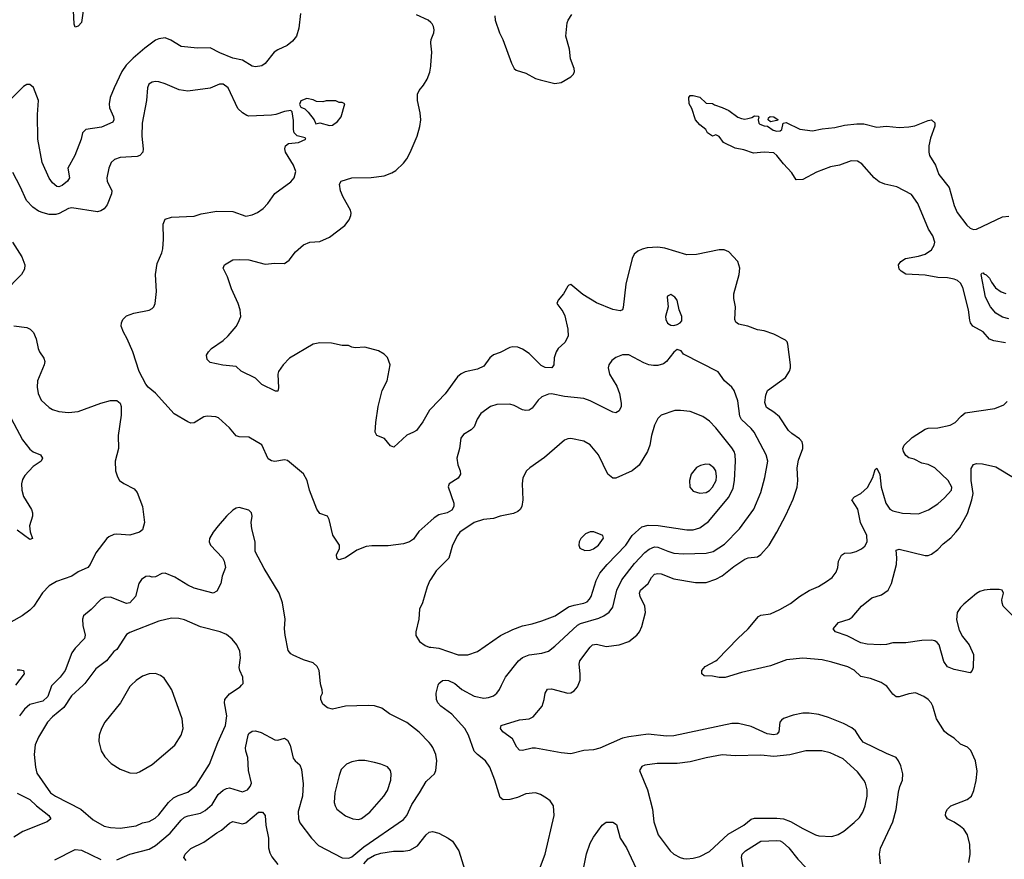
# Model space of a CAD drawing. Header units: inches. Extents: x 1682530 to 1839546, y 640742 to 791647.
# Tile 740 of 923: x 1827446 to 1833562, y 708918 to 714132. Entities that reach past the tile are written whole.
import ezdxf

# ---------------------------------------------------------------- set-up
doc = ezdxf.new("R2010")
doc.units = ezdxf.units.IN
doc.header["$MEASUREMENT"] = 0
for name, color, linetype in [('B8720', 7, 'Continuous'), ('B8721', 7, 'Continuous'), ('B8730', 7, 'Continuous'), ('B8731', 7, 'Continuous')]:
    doc.layers.add(name, color=color, linetype=linetype)

msp = doc.modelspace()

# ---------------------------------------------------------------- linework, layer by layer
at = {"layer": 'B8720', "color": 5}
for points, elevation in [([(1827648.5, 710000), (1827644.2, 709995.8), (1827620.9, 709930), (1827590, 709900.2), (1827510, 709880.3), (1827475, 709850), (1827445, 709810)], 660), ([(1827840.3, 710000), (1827767.2, 709932.8), (1827719.6, 709860.4), (1827650, 709803.2), (1827618, 709770), (1827562.9, 709677.1), (1827542.3, 709630), (1827536.9, 709570), (1827544.4, 709490), (1827553, 709453), (1827638, 709330), (1827668.9, 709310), (1827826, 709230), (1827902.5, 709162.5), (1827970, 709124.4), (1828010, 709115.8), (1828070, 709112.3), (1828170, 709126.4), (1828210, 709144.1), (1828250, 709153.8), (1828287.1, 709172.9), (1828310, 709193.4), (1828370.6, 709270), (1828400.5, 709299.5), (1828430, 709314.6), (1828490, 709334.2), (1828542.2, 709377.8), (1828625.4, 709510), (1828675.9, 709644.1), (1828725, 709750), (1828733.2, 709810), (1828717.4, 709890), (1828720.8, 709910), (1828750, 709946), (1828815.1, 709990), (1828824.4, 710000)], 680), ([(1828139.6, 710000), (1828130, 709991), (1828071.8, 709890), (1827974.6, 709770), (1827953.4, 709730), (1827940.5, 709690), (1827937.7, 709650), (1827951.8, 709591.8), (1827974.5, 709554.5), (1828013.9, 709513.9), (1828070, 709477.4), (1828130, 709455.3), (1828170, 709453.2), (1828190, 709461.5), (1828270, 709507.8), (1828410, 709627.7), (1828448.2, 709690), (1828460.7, 709730), (1828454.5, 709790), (1828391.4, 709971.4), (1828371.9, 710000)], 720), ([(1830000, 709630.7), (1829990, 709644.2), (1829927.8, 709707.8), (1829850, 709767.3), (1829742.6, 709822.6), (1829695.8, 709855.8), (1829651, 709871), (1829610, 709874.3), (1829470, 709868.2), (1829390, 709849.6), (1829358, 709858), (1829330, 709881.2), (1829316, 709910), (1829317.2, 709930), (1829326, 709950), (1829324.5, 709970), (1829316.3, 710000)], 660), ([(1828050, 708914.4), (1828130, 708949.2), (1828250, 708981.5), (1828290, 709003.2), (1828380.2, 709079.8), (1828450, 709161.3), (1828470, 709178.9), (1828492.2, 709187.8), (1828570, 709204.8), (1828599.1, 709220.9), (1828641.8, 709258.2), (1828679.6, 709320.4), (1828710, 709347.3), (1828730, 709358), (1828750, 709361.5), (1828830, 709337.6), (1828860.5, 709350), (1828878.7, 709370), (1828886.4, 709390), (1828867, 709470), (1828863.8, 709550), (1828849.8, 709590), (1828848.8, 709610), (1828864.7, 709690), (1828870, 709700.5), (1828890, 709714), (1828910, 709716.4), (1828945.1, 709705.1), (1829030, 709659.5), (1829050, 709657.6), (1829090, 709670.6), (1829110, 709658.8), (1829126.1, 709626.1), (1829145.3, 709545.3), (1829156.3, 709530), (1829185.5, 709505.5), (1829196.1, 709476.1), (1829206.1, 709386.1), (1829202.3, 709310), (1829175.6, 709215.6), (1829178, 709170), (1829185.5, 709145.5), (1829258.3, 709050), (1829303.2, 709003.2), (1829450, 708926.5), (1829490, 708925), (1829510, 708934), (1829583.8, 708996.2), (1829830, 709165.3), (1829850.5, 709189.5), (1829881.6, 709258.4), (1829929.9, 709330.1), (1829970, 709401.1), (1830000, 709429.1)], 660), ([(1827430, 709327.9), (1827510, 709290.2), (1827550, 709249.5), (1827627.6, 709190), (1827639.5, 709170), (1827616.4, 709150), (1827466.4, 709090), (1827410, 709055.3)], 660), ([(1828480.9, 708910), (1828466.3, 708930), (1828473, 708950), (1828510, 708984.6), (1828590, 709023.6), (1828670, 709082.8), (1828700.6, 709099.4), (1828750, 709142.8), (1828770, 709153.6), (1828830, 709139.1), (1828850, 709144.7), (1828930, 709210.3), (1828954, 709210), (1828970.2, 709190.2), (1828975, 709130), (1828991, 709050), (1828991.3, 708990), (1828999.2, 708959.2), (1829013.1, 708933.1), (1829050, 708886.4)], 640), ([(1829584.7, 708890), (1829610, 708920.3), (1829650, 708944.1), (1829690, 708957), (1829768.9, 708968.9), (1829830.6, 708969.4), (1829870, 708975.4), (1829917.3, 709002.7), (1829970, 709070.3), (1829990, 709086), (1830000, 709088.2)], 640), ([(1827664.9, 708915.1), (1827790, 708978.2), (1827830, 708974.4), (1827950, 708916.9)], 660)]:
    msp.add_lwpolyline(points, dxfattribs=dict(at, elevation=elevation))
at = {"layer": 'B8720', "color": 5, "elevation": 680}
msp.add_lwpolyline([(1829550, 709532.7), (1829510, 709523.9), (1829475.5, 709510), (1829443.6, 709476.4), (1829430, 709439), (1829404.4, 709330), (1829399.5, 709270), (1829404.9, 709250), (1829415.5, 709230), (1829470, 709188.7), (1829516, 709170), (1829550, 709166.3), (1829570, 709171.8), (1829621.3, 709210), (1829707.8, 709310), (1829730, 709344.9), (1829751.2, 709410), (1829753.6, 709450), (1829749.4, 709470), (1829730, 709491.8), (1829689.7, 709509.7), (1829650, 709519.1), (1829590.8, 709530.8)], close=True, dxfattribs=at)
at = {"layer": 'B8721', "color": 5}
for points, elevation in [([(1827855.1, 714290), (1827830, 714114), (1827810, 714092), (1827790, 714087), (1827783.7, 714103.7), (1827779.9, 714190)], 580), ([(1829189.4, 714170), (1829179.5, 714080.5), (1829164.7, 714030), (1829140, 714000), (1829107.6, 713972.4), (1829050, 713945.8), (1829026.2, 713930), (1828970, 713859.7), (1828950, 713846.6), (1828910, 713839.3), (1828890, 713843.5), (1828830, 713882), (1828770, 713893.5), (1828690, 713926), (1828630, 713956.9), (1828550, 713955.1), (1828450, 713965.4), (1828386, 714006), (1828350, 714020.5), (1828310, 714014), (1828290, 714005.4), (1828223.6, 713956.4), (1828150, 713892.9), (1828108.2, 713850), (1828079.7, 713810), (1828032.3, 713710), (1828009.1, 713650), (1828001.2, 713610), (1828004.9, 713584.9), (1828028.9, 713530), (1828031.5, 713510), (1828024.6, 713495.4), (1827954.1, 713465.9), (1827857.3, 713450), (1827835.8, 713430), (1827827, 713390), (1827788, 713290), (1827744.7, 713210), (1827754.9, 713150), (1827742.6, 713130), (1827710, 713102.3), (1827690, 713093.7), (1827676.8, 713096.8), (1827650, 713118.3), (1827628.7, 713148.7), (1827586.1, 713246.1), (1827558.7, 713390), (1827556.6, 713543.4), (1827563.5, 713630), (1827531.2, 713711.2), (1827510, 713729.3), (1827490, 713729.3), (1827470, 713718), (1827318, 713570)], 620), ([(1830000, 714114.5), (1829984, 714130), (1829910, 714161.6)], 620), ([(1830000, 713987), (1829999.7, 713990), (1830000, 713991.7)], 620), ([(1830000, 711716.4), (1829991.9, 711708.1), (1829950, 711634), (1829910, 711582), (1829892, 711570), (1829850, 711553.2), (1829770, 711477.2), (1829750, 711486), (1829711.6, 711531.6), (1829664, 711550), (1829655.1, 711570), (1829658, 711630), (1829673.3, 711730), (1829698, 711830), (1829728.9, 711890), (1829748.3, 711988.3), (1829730, 712034), (1829710, 712055.6), (1829674.9, 712074.9), (1829590, 712098), (1829530, 712094), (1829510, 712098), (1829489.5, 712109.5), (1829450, 712108.2), (1829383.1, 712123.1), (1829310, 712125.8), (1829270, 712117.7), (1829122.6, 712030), (1829082.4, 711990), (1829052.8, 711947.3), (1829049, 711930), (1829053.1, 711846.9), (1829050, 711826), (1829035.3, 711824.7), (1828950, 711867.6), (1828910, 711905.6), (1828822.7, 711950), (1828790, 711978), (1828707.5, 711987.5), (1828630, 712003.7), (1828610, 712022), (1828606.6, 712050), (1828618, 712070), (1828638, 712090), (1828710, 712139.5), (1828741.6, 712170), (1828790, 712227.7), (1828804.2, 712250), (1828819.6, 712290), (1828815.1, 712330), (1828803, 712370), (1828761.6, 712461.6), (1828736.4, 712536.4), (1828709.2, 712590), (1828719, 712610), (1828770, 712641), (1828810, 712644), (1828870, 712640.5), (1828970, 712613.4), (1829030, 712620.7), (1829090, 712618.8), (1829120.1, 712639.9), (1829158.4, 712690), (1829210, 712733.7), (1829248.7, 712750), (1829310, 712755.8), (1829370, 712782.4), (1829465.1, 712854.9), (1829491.8, 712890), (1829503.3, 712916.7), (1829506, 712930), (1829501.3, 712950), (1829455.8, 713030), (1829439.7, 713070), (1829431.6, 713110), (1829442.7, 713130), (1829510, 713151.3), (1829630, 713153.1), (1829710, 713162.6), (1829758.7, 713181.3), (1829783.3, 713196.7), (1829830, 713240.5), (1829850, 713267.7), (1829872.3, 713307.7), (1829915.3, 713410), (1829932.2, 713470), (1829937.7, 713510), (1829934.3, 713554.3), (1829916.4, 713630), (1829916.9, 713670), (1829926.7, 713693.3), (1829954.1, 713725.9), (1829977.1, 713762.9), (1829993.6, 713806.4), (1830000, 713844.7)], 620), ([(1830000, 711019.4), (1829926.4, 710953.6), (1829892.8, 710907.2), (1829867.7, 710890), (1829830, 710878), (1829735.7, 710864.3), (1829634.1, 710865.9), (1829598.8, 710861.2), (1829541.1, 710838.9), (1829470, 710789.6), (1829430, 710779), (1829422, 710782), (1829415.3, 710790), (1829414, 710810), (1829432.5, 710847.5), (1829433.2, 710870), (1829391.9, 710931.9), (1829369.4, 711029.4), (1829359, 711050), (1829310, 711066), (1829292.4, 711092.4), (1829245.6, 711210), (1829231.8, 711270), (1829210, 711312.7), (1829110, 711394.5), (1829090, 711399.5), (1829030, 711389.6), (1829010, 711392), (1828990, 711404.5), (1828950, 711491.5), (1828870, 711538.8), (1828810, 711541.1), (1828790, 711547.3), (1828750, 711598.4), (1828680.1, 711660.1), (1828665.4, 711665.4), (1828610, 711669.6), (1828590, 711665.1), (1828530, 711629.6), (1828510, 711627), (1828490, 711634.5), (1828404.7, 711684.7), (1828290, 711812), (1828244, 711850), (1828229.5, 711869.5), (1828188.1, 711948.1), (1828149.3, 712070.7), (1828114.7, 712150), (1828091, 712191), (1828076.9, 712230), (1828077.6, 712250), (1828087, 712270), (1828110, 712292.4), (1828155.3, 712310), (1828250, 712328.5), (1828270, 712339.1), (1828279.5, 712350), (1828287, 712370), (1828295.6, 712444.4), (1828289.7, 712550), (1828301, 712619), (1828330, 712684.9), (1828335.8, 712710), (1828339.8, 712770), (1828338, 712862), (1828350, 712892.7), (1828390, 712906.4), (1828530, 712912.4), (1828573, 712927), (1828670, 712942.4), (1828770, 712941.1), (1828850, 712912.7), (1828890, 712919.6), (1828924.2, 712935.8), (1828959.3, 712960.7), (1828988, 712990), (1829030, 713053.4), (1829130, 713125.5), (1829151.8, 713150), (1829161.6, 713190), (1829146, 713230), (1829097, 713310), (1829092.3, 713330), (1829098, 713350), (1829115.6, 713364.4), (1829178, 713370), (1829224, 713390), (1829218.6, 713398.6), (1829170, 713412), (1829152, 713430), (1829146, 713450), (1829146.8, 713506.8), (1829139.3, 713559.3), (1829130, 713568.7), (1829090, 713562.7), (1829036.7, 713543.3), (1829010, 713538.7), (1828870, 713533), (1828857.5, 713537.5), (1828830, 713554.7), (1828801.7, 713581.7), (1828741.1, 713710), (1828710, 713732.5), (1828687.7, 713732.3), (1828630, 713706.4), (1828490, 713688.8), (1828437.4, 713697.4), (1828350, 713735.1), (1828310, 713746.2), (1828290, 713748.5), (1828270, 713744.8), (1828247.9, 713732.1), (1828239, 713710), (1828234.4, 713630), (1828206.7, 713490), (1828204.3, 713410), (1828212.1, 713330), (1828210.2, 713310), (1828192.2, 713290), (1828176.3, 713283.7), (1828070, 713276.4), (1828035.9, 713264.1), (1828014.3, 713245.7), (1827998.9, 713210), (1827987.4, 713150), (1827990.3, 713130), (1828018.7, 713070), (1828016.5, 713050), (1827990, 712982.9), (1827970, 712958), (1827950, 712944.4), (1827930, 712939.8), (1827770, 712964.1), (1827750, 712959.8), (1827692.1, 712927.9), (1827670, 712922), (1827630, 712921.6), (1827592, 712932), (1827563.8, 712943.8), (1827527.2, 712967.2), (1827488.7, 713008.7), (1827450, 713096), (1827402.8, 713182.8)], 640), ([(1827400.8, 712750), (1827460.1, 712660.1), (1827478.8, 712610), (1827476, 712584), (1827457.3, 712550), (1827350, 712439.7)], 640), ([(1827410, 712231.4), (1827490, 712220.7), (1827512, 712210), (1827532.4, 712190), (1827549.2, 712150), (1827560.7, 712090), (1827569.1, 712070), (1827596.5, 712030), (1827601.3, 712010), (1827597.3, 711990), (1827556.5, 711890), (1827554, 711850), (1827560.9, 711810), (1827579.5, 711770), (1827630, 711724.4), (1827650, 711712.4), (1827690, 711698.4), (1827750, 711692), (1827810, 711699.5), (1827950, 711750.5), (1828010, 711767.3), (1828050, 711766.8), (1828070, 711751), (1828077.1, 711730), (1828076.2, 711676.2), (1828058.3, 711550), (1828060.3, 711470), (1828039.1, 711390), (1828042, 711330), (1828052.7, 711292.7), (1828066.8, 711270), (1828092.1, 711252.1), (1828158, 711218), (1828176.5, 711196.5), (1828209, 711110), (1828221.2, 711010), (1828210, 710965.2), (1828190, 710949.4), (1828130, 710932), (1828050, 710938), (1828030, 710935.1), (1827999.9, 710920.1), (1827987.7, 710910), (1827919.1, 710820.9), (1827884.9, 710750), (1827870, 710729.7), (1827810, 710702.6), (1827770, 710677.2), (1827675.6, 710644.4), (1827630, 710616.4), (1827587.1, 710572.9), (1827534.4, 710490), (1827510, 710464.5), (1827460.7, 710430), (1827390.5, 710390)], 640), ([(1827373.8, 711690), (1827464.1, 711524.1), (1827510, 711465.7), (1827530, 711448.9), (1827576.3, 711430), (1827588.4, 711410), (1827579.5, 711390), (1827530, 711356.9), (1827478.4, 711301.6), (1827462.9, 711277.1), (1827456.6, 711250), (1827460.1, 711210), (1827470.8, 711170.8), (1827519.1, 711090), (1827525.3, 711070), (1827525.3, 711050), (1827507.1, 710990), (1827511.7, 710951.7), (1827526, 710910), (1827510, 710904.7), (1827430, 710962.7)], 620), ([(1829316.3, 710000), (1829313.6, 710010), (1829306.6, 710090), (1829294.9, 710114.9), (1829270, 710138.4), (1829210, 710157.6), (1829145.3, 710185.3), (1829130, 710194.5), (1829113.9, 710213.9), (1829094.7, 710310), (1829091.5, 710350), (1829095.1, 710410), (1829077.6, 710510), (1829056.9, 710570), (1828964.6, 710724.6), (1828909.7, 710830), (1828907.8, 710890), (1828887.3, 710970), (1828883.7, 711010), (1828889.3, 711050), (1828886, 711070), (1828870, 711086), (1828810, 711102), (1828790, 711098), (1828770, 711086), (1828730, 711049.4), (1828679.1, 710990), (1828647.3, 710950), (1828626, 710910), (1828622.8, 710890), (1828630.7, 710870), (1828704.9, 710790), (1828715.5, 710770), (1828724.9, 710730), (1828703.6, 710676.4), (1828696.5, 710630), (1828670, 710582.7), (1828648.1, 710571.9), (1828530, 710602.7), (1828490, 710621), (1828410, 710670.9), (1828350, 710694.2), (1828330, 710694), (1828290, 710672.3), (1828270, 710671), (1828250, 710676.9), (1828230, 710674.3), (1828203.2, 710656.8), (1828186.4, 710630), (1828164.9, 710550), (1828130, 710511.5), (1828110, 710507.4), (1828010, 710546.4), (1827975.8, 710544.2), (1827950, 710531.3), (1827890.4, 710470), (1827843, 710430), (1827835.5, 710410), (1827839.3, 710370), (1827853.7, 710310), (1827848.7, 710290), (1827791.6, 710230), (1827770, 710200.5), (1827729.3, 710090), (1827698.4, 710050), (1827648.5, 710000)], 660), ([(1830000, 710658.7), (1829994.6, 710650), (1829976.5, 710610), (1829947.4, 710510), (1829929.3, 710470.7), (1829926.3, 710410), (1829906.3, 710330), (1829907.3, 710307.3), (1829930, 710270.5), (1829965.7, 710245.7), (1829990, 710236.4), (1830000, 710235.4)], 660), ([(1828824.4, 710000), (1828833.6, 710010), (1828831.2, 710050), (1828812.8, 710090), (1828808.5, 710110), (1828816.9, 710170), (1828813, 710210), (1828794.7, 710250), (1828765.4, 710285.4), (1828730, 710313.3), (1828690.8, 710330.8), (1828570, 710361.1), (1828470, 710404.5), (1828434, 710414), (1828390, 710415.3), (1828310, 710397.8), (1828130, 710327.2), (1828110, 710314.2), (1828050, 710220.7), (1828031.5, 710208.5), (1827984.9, 710150), (1827919.2, 710100.8), (1827850, 710009), (1827840.3, 710000)], 680), ([(1827430, 710094.9), (1827450, 710094.6), (1827470.7, 710090), (1827474, 710070), (1827420.1, 710000)], 640), ([(1828371.9, 710000), (1828342.7, 710042.7), (1828320.3, 710060.3), (1828290, 710071.2), (1828250, 710069.8), (1828210, 710056), (1828170, 710028.5), (1828139.6, 710000)], 720)]:
    msp.add_lwpolyline(points, dxfattribs=dict(at, elevation=elevation))
at = {"layer": 'B8721', "color": 5, "elevation": 640}
msp.add_lwpolyline([(1829230, 713642), (1829191.6, 713628.4), (1829184.7, 713604.7), (1829192, 713590), (1829218, 713578), (1829238.8, 713558.8), (1829276, 713510), (1829286.4, 713486.4), (1829310, 713491), (1829370, 713476), (1829390, 713478), (1829420.2, 713499.8), (1829442, 713530), (1829466, 713610), (1829450, 713618), (1829430, 713618), (1829410, 713628), (1829350, 713628.7), (1829330, 713622), (1829290, 713624), (1829270, 713634)], close=True, dxfattribs=at)
at = {"layer": 'B8730', "color": 5}
for points, elevation in [([(1830649.7, 708790), (1830709.7, 708950), (1830765.6, 709190), (1830762, 709250), (1830740.5, 709280.5), (1830718.3, 709298.3), (1830680.8, 709320.8), (1830650, 709331.8), (1830590, 709324.7), (1830537.4, 709302.6), (1830489.7, 709289.7), (1830450, 709288.4), (1830430, 709302.9), (1830396.8, 709410), (1830365.4, 709490), (1830339.7, 709530), (1830289.3, 709569.3), (1830269.8, 709590), (1830233.4, 709690), (1830211, 709730), (1830130, 709819.6), (1830062, 709870), (1830043.1, 709890), (1830035, 709910), (1830033.2, 709950), (1830046.3, 710000)], 640), ([(1830160.7, 710000), (1830192.4, 709972.4), (1830270, 709931.1), (1830330, 709919.7), (1830357.8, 709922.2), (1830390, 709932.8), (1830410.5, 709949.5), (1830426.7, 709973.3), (1830439.6, 710000)], 640), ([(1832792, 708890), (1832786.6, 708950), (1832792.4, 708987.6), (1832870.6, 709150), (1832890, 709226.8), (1832904.8, 709335.2), (1832912.8, 709370), (1832928.8, 709410), (1832931.8, 709450), (1832919.3, 709499.3), (1832905.7, 709530), (1832889.6, 709550), (1832830, 709574.4), (1832686.3, 709646.3), (1832665.8, 709670), (1832637, 709717), (1832615, 709735), (1832562.4, 709762.4), (1832470, 709799.8), (1832410, 709817.1), (1832350, 709826.3), (1832310, 709824.8), (1832250, 709812.3), (1832190, 709791.6), (1832178.1, 709781.9), (1832168.6, 709770), (1832160.7, 709710), (1832150, 709696), (1832130, 709690.7), (1832090, 709697.8), (1831990, 709743.2), (1831910, 709761.8), (1831870, 709761.6), (1831510, 709684.6), (1831463.6, 709683.6), (1831350, 709695), (1831230, 709679.1), (1831190, 709669.7), (1831050, 709607.4), (1831010, 709598), (1830950, 709592.9), (1830870, 709574.2), (1830810, 709580.4), (1830650, 709608), (1830630, 709608), (1830570, 709593.7), (1830550, 709596.9), (1830534.2, 709614.2), (1830506.6, 709666.6), (1830447.8, 709710), (1830431.8, 709730), (1830437.2, 709750), (1830550, 709784.7), (1830610, 709791.5), (1830636.2, 709803.8), (1830691.8, 709868.2), (1830704.6, 709910), (1830710, 709950.8), (1830725, 709975), (1830750, 709977.3), (1830850, 709949.1), (1830870, 709951.7), (1830890, 709964.6), (1830910.9, 709990), (1830914.9, 710000)], 620), ([(1833341, 708899), (1833349.8, 708950), (1833348.9, 709010), (1833334.4, 709070), (1833310, 709105.1), (1833290, 709122.9), (1833250, 709149.8), (1833209.6, 709170), (1833196, 709190), (1833198.7, 709210), (1833209.9, 709230.1), (1833230, 709250.2), (1833331.2, 709288.8), (1833358.3, 709310), (1833373.5, 709346.5), (1833388.1, 709408.1), (1833393.6, 709466.4), (1833384, 709530), (1833353.8, 709593.8), (1833334, 709614), (1833290, 709633.6), (1833251.5, 709670), (1833212.7, 709692.7), (1833191.1, 709711.1), (1833141.6, 709790), (1833117.6, 709870), (1833107.1, 709890), (1833089.7, 709910), (1833062.4, 709930), (1833010, 709951.7), (1832970, 709946.8), (1832910, 709926.2), (1832890, 709927.7), (1832870, 709944.7), (1832832.5, 709992.5), (1832821, 710000)], 580), ([(1830000, 709429.1), (1830022.4, 709450), (1830031.3, 709470), (1830036.4, 709530), (1830031.1, 709570), (1830013.1, 709613.1), (1830000, 709630.7)], 660), ([(1830950.8, 708870), (1830967.7, 708952.3), (1830990, 709019.1), (1831010, 709054.9), (1831064, 709130), (1831090, 709147.9), (1831130, 709147.8), (1831153.5, 709133.5), (1831176.9, 709050), (1831214.4, 708990), (1831289.5, 708829.5)], 620), ([(1830000, 709088.2), (1830010, 709090.3), (1830050, 709081.1), (1830107.7, 709050), (1830134.4, 709030), (1830174, 708970), (1830211.8, 708850)], 640), ([(1831940.3, 708870), (1831929.9, 708930), (1831933.8, 708950), (1831955.1, 708970), (1832050, 709030.1), (1832150, 709035), (1832170, 709033.3), (1832185.3, 709025.3), (1832223.8, 708990), (1832279.8, 708919.8), (1832330, 708868.3)], 620)]:
    msp.add_lwpolyline(points, dxfattribs=dict(at, elevation=elevation))
at = {"layer": 'B8730', "color": 5, "elevation": 640}
msp.add_lwpolyline([(1832330, 709592.6), (1832230, 709566.6), (1832130, 709557.6), (1832050, 709565.8), (1831890, 709560.4), (1831810, 709566.9), (1831710, 709548.3), (1831610, 709523.1), (1831530, 709512.2), (1831405.9, 709514.1), (1831330, 709502), (1831310, 709494), (1831296.3, 709470), (1831346.7, 709350), (1831376, 709230), (1831385.7, 709150), (1831412.2, 709070), (1831486.4, 708970), (1831510, 708950.4), (1831548.9, 708928.9), (1831570, 708923.1), (1831590, 708920.4), (1831630, 708924.9), (1831670, 708935.8), (1831730, 708966.7), (1831846.1, 709073.9), (1831944.2, 709130), (1831990, 709167.2), (1832010, 709173.8), (1832150, 709174.4), (1832190, 709169.3), (1832233.8, 709153.8), (1832310, 709110.2), (1832390, 709070.3), (1832410, 709064.6), (1832490, 709060.3), (1832530, 709072.2), (1832566.3, 709093.7), (1832630, 709147), (1832661.8, 709178.2), (1832683.5, 709210), (1832698.5, 709250), (1832709.7, 709310), (1832709.7, 709350), (1832699.7, 709390), (1832689.6, 709410), (1832650, 709460.5), (1832561.3, 709541.3), (1832480, 709580), (1832429, 709591)], close=True, dxfattribs=at)
at = {"layer": 'B8731', "color": 5}
for points, elevation in [([(1830396.5, 714156.5), (1830400.3, 714130), (1830426.7, 714050), (1830447.7, 714010), (1830501.6, 713861.6), (1830518, 713830), (1830530, 713818), (1830590, 713801), (1830650, 713767.7), (1830678.8, 713758.8), (1830770, 713736.3), (1830810, 713742), (1830870, 713777.3), (1830885.6, 713794.4), (1830891.3, 713810), (1830891, 713830), (1830867.1, 713890), (1830860.4, 713950), (1830839.4, 714030), (1830846.8, 714113.2), (1830852.1, 714130), (1830875.2, 714164.8)], 620), ([(1830000, 713991.7), (1830003, 714010), (1830019.5, 714050), (1830020.9, 714070), (1830016, 714090), (1830007.3, 714107.3), (1830000, 714114.5)], 620), ([(1830000, 713844.7), (1830000.9, 713850), (1830005.3, 713930), (1830000, 713987)], 620), ([(1833570, 712126), (1833497.8, 712137.8), (1833470, 712147.6), (1833430, 712193.5), (1833367.1, 712230), (1833351.9, 712250), (1833347.1, 712267.1), (1833340.6, 712330), (1833303.4, 712470), (1833290, 712496.8), (1833272.1, 712512.1), (1833250, 712521.1), (1833209.1, 712529.1), (1833150, 712532.3), (1833070, 712545.9), (1832951.3, 712551.3), (1832921.2, 712570), (1832910, 712584), (1832905.1, 712610), (1832919.5, 712630), (1832947.3, 712650), (1833030, 712664.4), (1833070, 712676), (1833110, 712703.1), (1833127.4, 712732.6), (1833129.7, 712750.3), (1833118.7, 712790), (1833090.7, 712830.7), (1833024.8, 712990), (1832986.1, 713046.1), (1832895.1, 713095.1), (1832819.3, 713110), (1832784.7, 713124.7), (1832752.8, 713150), (1832677.9, 713237.9), (1832650, 713254.8), (1832610, 713255.3), (1832538, 713230), (1832481.7, 713218.3), (1832394.6, 713185.4), (1832310, 713139.8), (1832270, 713138), (1832242, 713182), (1832190, 713236.9), (1832149.8, 713289.8), (1832130, 713305.6), (1832070, 713309.8), (1832004.4, 713304.4), (1831944.7, 713324.7), (1831890, 713335.1), (1831817.2, 713370), (1831790, 713408), (1831770, 713418), (1831750, 713409), (1831718, 713430), (1831708.7, 713450), (1831670, 713479), (1831644, 713510), (1831620.2, 713580.2), (1831604, 713610), (1831602, 713650), (1831610, 713662), (1831630, 713662), (1831671.6, 713651.6), (1831710, 713614), (1831750, 713612), (1831762.8, 713602.8), (1831810, 713586.8), (1831850, 713567.7), (1831907.1, 713527.1), (1831930, 713518.4), (1831950, 713514.9), (1831970, 713518), (1831994.5, 713525.5), (1832010, 713536.3), (1832033, 713533), (1832038, 713530), (1832034, 713510), (1832037.3, 713490), (1832044.2, 713484.2), (1832070, 713472.7), (1832090.7, 713470.7), (1832125.8, 713445.8), (1832150, 713439.6), (1832170, 713442.6), (1832180.7, 713450), (1832189.2, 713490.8), (1832206.3, 713493.7), (1832292.3, 713452.3), (1832370, 713443.1), (1832430, 713455.6), (1832510, 713462.3), (1832570, 713476.9), (1832645.8, 713485.9), (1832690, 713486.4), (1832770, 713464.2), (1832830, 713470.4), (1832910, 713463.1), (1832970, 713466), (1833007.2, 713472.8), (1833090, 713506.8), (1833110.6, 713510.6), (1833130, 713492), (1833130.7, 713470.7), (1833104, 713396), (1833094, 713350), (1833093.6, 713310), (1833098, 713290), (1833135.4, 713230), (1833156.1, 713170), (1833219.3, 713090), (1833250, 712978), (1833270, 712934), (1833330, 712856.4), (1833350, 712838.4), (1833370, 712830.4), (1833390, 712832.2), (1833550, 712908.2), (1833590, 712912.7)], 580), ([(1830914.9, 710000), (1830926.8, 710030), (1830927.2, 710070), (1830920.3, 710130), (1830926.2, 710150), (1830990, 710236.5), (1831004.7, 710250), (1831030, 710253.5), (1831090, 710239.7), (1831170, 710249.2), (1831230, 710271.4), (1831279.7, 710310), (1831295.3, 710330), (1831310, 710363), (1831333.6, 710450), (1831328.4, 710490), (1831300.2, 710550), (1831295.4, 710570), (1831301.5, 710590), (1831349.4, 710630.6), (1831371, 710669), (1831390, 710688.3), (1831410, 710692.7), (1831430, 710690.9), (1831510, 710660.5), (1831643.6, 710636.4), (1831710, 710637.2), (1831770, 710657.8), (1831810, 710677.8), (1831882.6, 710737.4), (1831950, 710781.4), (1831971.2, 710791.2), (1832030, 710796.5), (1832050, 710810.4), (1832100.5, 710870), (1832149.8, 710950), (1832204.7, 711055.3), (1832250, 711154.9), (1832276.2, 711230), (1832278.9, 711270), (1832275.2, 711350), (1832283.9, 711396.1), (1832309.6, 711469.6), (1832311.6, 711490), (1832306, 711510), (1832289.6, 711530), (1832241.6, 711561.6), (1832220.9, 711580.9), (1832165.3, 711665.3), (1832130, 711694.8), (1832084.3, 711724.3), (1832074.6, 711754.6), (1832080.2, 711799.8), (1832090.6, 711829.4), (1832202, 711910), (1832227, 711950), (1832234.5, 711970), (1832234, 711990), (1832217, 712117), (1832212.5, 712132.5), (1832203.2, 712143.2), (1832130, 712179.6), (1832070, 712199.6), (1832030, 712206.3), (1831970, 712229.7), (1831910, 712242), (1831894, 712254), (1831887.6, 712270), (1831893, 712350), (1831881.7, 712401.7), (1831881.3, 712430), (1831914.7, 712550), (1831919.7, 712590), (1831907.6, 712630), (1831851.2, 712691.2), (1831822.4, 712702.4), (1831790, 712703), (1831650, 712674.7), (1831590, 712671.2), (1831453.2, 712713.2), (1831410, 712720.4), (1831344.2, 712715.8), (1831312.6, 712707.4), (1831285.9, 712694.1), (1831263.2, 712676.8), (1831250.2, 712649.8), (1831212, 712490), (1831194.9, 712345.1), (1831190.3, 712329.8), (1831175.6, 712324.4), (1831130, 712333.3), (1831030, 712373.7), (1830945, 712425), (1830870, 712488.7), (1830856.9, 712483.1), (1830850, 712478), (1830824.9, 712430), (1830790.7, 712390), (1830783, 712370), (1830820.2, 712320.2), (1830832.5, 712292.5), (1830851.3, 712210), (1830852.4, 712167.6), (1830832.1, 712127.9), (1830790.4, 712089.6), (1830778, 712070), (1830766.6, 712033.4), (1830763.1, 711990), (1830750.7, 711970), (1830710, 711972.4), (1830684.4, 711984.4), (1830610, 712059.7), (1830570, 712086), (1830539.4, 712099.4), (1830510, 712101.3), (1830490, 712096.3), (1830430, 712064.8), (1830390, 712050.9), (1830366.7, 712033.3), (1830330, 711979.7), (1830290, 711962), (1830214.1, 711945.9), (1830187.8, 711932.2), (1830166.3, 711913.7), (1830090, 711809.2), (1830000, 711716.4)], 620), ([(1833590, 712274.1), (1833550, 712284.2), (1833509.8, 712310), (1833477.1, 712350), (1833445.6, 712410), (1833419, 712550), (1833422, 712558), (1833430, 712561), (1833434.2, 712554.2), (1833450, 712547.7), (1833470, 712527.7), (1833481.6, 712501.6), (1833507.1, 712467.1), (1833541.8, 712441.8), (1833572.5, 712432.5)], 560), ([(1830439.6, 710000), (1830463.9, 710050), (1830545.3, 710150), (1830568.8, 710171.2), (1830610, 710187.1), (1830690, 710199.1), (1830730, 710211.7), (1830770, 710241.1), (1830910, 710372.2), (1830930, 710383), (1831044, 710416), (1831074, 710430), (1831107, 710453), (1831130, 710484), (1831154.6, 710590), (1831186.2, 710653.8), (1831264.3, 710755.7), (1831330, 710823.5), (1831356.4, 710843.6), (1831390, 710858.2), (1831410, 710857.6), (1831471.1, 710831.1), (1831510, 710819.5), (1831570, 710814.8), (1831710, 710819.7), (1831753.6, 710830), (1831823.9, 710876.1), (1831917.6, 710970), (1832007.1, 711092.8), (1832050, 711196.3), (1832074.6, 711290), (1832092.7, 711390), (1832082, 711430), (1832008.6, 711570), (1831990, 711594.5), (1831930, 711649.8), (1831918.7, 711670), (1831906.3, 711766.4), (1831883.5, 711830), (1831869.8, 711849.8), (1831824.2, 711890), (1831784.9, 711944.9), (1831570, 712056), (1831555.1, 712075.1), (1831530, 712083.6), (1831510, 712068), (1831464.6, 712010), (1831444.6, 711995.4), (1831410, 711984.5), (1831384, 711984), (1831353.2, 711990), (1831322, 712002), (1831230, 712050.9), (1831190, 712052), (1831150, 712035.1), (1831124, 712016), (1831106, 711990), (1831102, 711970), (1831109.2, 711930), (1831155.7, 711855.7), (1831171.6, 711811.6), (1831182.8, 711750), (1831181.5, 711730), (1831170, 711703.7), (1831150, 711691.8), (1831130, 711695.6), (1830990, 711764.8), (1830950, 711779.8), (1830830, 711792.3), (1830750, 711808.3), (1830730, 711807.3), (1830688.9, 711790), (1830666, 711770), (1830630, 711720.7), (1830610, 711706.6), (1830590, 711704.5), (1830570, 711709.6), (1830516.8, 711736.8), (1830490, 711745.4), (1830410, 711742), (1830370, 711729.7), (1830310, 711686.3), (1830287.7, 711652.3), (1830270, 711603.5), (1830250, 711584.8), (1830203.4, 711556.6), (1830187.3, 711532.7), (1830178, 711470), (1830161.3, 711410), (1830168.6, 711368.6), (1830183.1, 711330), (1830184.6, 711310), (1830170, 711284.7), (1830113, 711250), (1830108.6, 711231.4), (1830143.1, 711130), (1830142.4, 711110), (1830130, 711087.3), (1830101, 711070), (1830050, 711056.9), (1830021.4, 711038.6), (1830000, 711019.4)], 640), ([(1830000, 710235.4), (1830050, 710230.3), (1830170, 710189), (1830230, 710188.1), (1830290, 710207.9), (1830432.7, 710307.3), (1830510, 710344.5), (1830570, 710369.1), (1830630, 710379.6), (1830690, 710398.8), (1830771.8, 710430), (1830854.5, 710485.5), (1830890, 710497.1), (1830950, 710508.3), (1830970, 710517.8), (1830986.5, 710533.5), (1830995.5, 710550), (1831025.9, 710650), (1831050, 710694.7), (1831096.2, 710750), (1831211.3, 710870), (1831250.8, 710930), (1831310, 710982.2), (1831350, 710992.8), (1831412.2, 710992.2), (1831590, 710963.6), (1831630, 710963.9), (1831670, 710977.6), (1831723.8, 711016.2), (1831850, 711168), (1831877.1, 711222.9), (1831886.8, 711270), (1831893.3, 711390), (1831890.6, 711430), (1831884.5, 711450), (1831870, 711474), (1831770, 711596.9), (1831730, 711638.9), (1831690, 711668.2), (1831610, 711698.3), (1831550, 711706), (1831515.6, 711704.4), (1831430, 711676), (1831410, 711656), (1831390, 711614), (1831370.3, 711550), (1831360.7, 711490), (1831346.2, 711450), (1831294.7, 711365.3), (1831250, 711329.7), (1831150, 711284.8), (1831130, 711285.7), (1831100.4, 711310), (1831041.3, 711430), (1830990, 711491.2), (1830950, 711515.8), (1830870, 711531.2), (1830850, 711529.7), (1830830, 711521.3), (1830706.8, 711413.2), (1830615.3, 711350), (1830594, 711330), (1830572.1, 711287.9), (1830566.7, 711250), (1830572, 711150), (1830564.2, 711110), (1830554, 711090), (1830541.3, 711078.7), (1830513.4, 711066.6), (1830430, 711049.7), (1830390, 711035.1), (1830327.9, 711027.9), (1830270, 711009.8), (1830181.1, 710950), (1830166, 710930), (1830134.9, 710870), (1830111, 710789), (1830032.2, 710710), (1830000, 710658.7)], 660), ([(1832821, 710000), (1832796.2, 710016.2), (1832730, 710041.8), (1832670, 710053.3), (1832630, 710092.1), (1832590, 710113.6), (1832490, 710143.5), (1832430, 710156.2), (1832310, 710167.2), (1832210, 710156), (1832110, 710120.3), (1831930, 710078.6), (1831828, 710048), (1831790, 710047.2), (1831750, 710055.1), (1831698, 710058), (1831682.7, 710070), (1831683.7, 710090), (1831703.8, 710116.2), (1831769.6, 710150.4), (1831780.1, 710159.9), (1831906.9, 710290), (1831971.2, 710348.8), (1832034.6, 710425.4), (1832050, 710435.2), (1832110, 710442.7), (1832167.4, 710470), (1832233.3, 710506.7), (1832289.9, 710550.1), (1832350, 710588.3), (1832407.1, 710612.9), (1832457.1, 710642.9), (1832491.9, 710668.1), (1832517.9, 710702.1), (1832527.9, 710730), (1832532.8, 710770), (1832550, 710806.7), (1832570, 710818.9), (1832610, 710821.5), (1832642.7, 710830), (1832674.6, 710845.4), (1832696.2, 710863.8), (1832710.7, 710890), (1832708.2, 710930), (1832669.3, 711009.3), (1832652.2, 711092.2), (1832615.1, 711150), (1832631.8, 711170), (1832669.9, 711190.1), (1832712.2, 711227.8), (1832745, 711290), (1832760.1, 711339.9), (1832770, 711346.8), (1832788.7, 711308.7), (1832796.8, 711230), (1832825.4, 711130), (1832850, 711093.6), (1832870, 711082.7), (1832930, 711068.5), (1833030, 711064.4), (1833092.1, 711087.9), (1833150, 711126), (1833190, 711163), (1833233.6, 711210), (1833236.8, 711230), (1833213.7, 711270), (1833129.5, 711350), (1833090, 711369.8), (1833050, 711379.2), (1833002.7, 711402.7), (1832970, 711411), (1832950, 711425.3), (1832936.2, 711450), (1832931.9, 711470), (1832939.2, 711490), (1832990, 711537.2), (1833070, 711589.1), (1833090, 711594.7), (1833150, 711597.7), (1833225.9, 711614.1), (1833255.8, 711630), (1833293.6, 711670), (1833319.3, 711690), (1833502.2, 711717.8), (1833560.1, 711739.9), (1833579.3, 711760.7)], 580), ([(1833650, 710396), (1833555.1, 710490), (1833547.8, 710510), (1833547.6, 710530), (1833558, 710570), (1833548.7, 710590), (1833530, 710594.3), (1833474.7, 710594.7), (1833436, 710590), (1833410, 710581.5), (1833390, 710569.7), (1833310, 710503.1), (1833290, 710482.4), (1833269.5, 710450.5), (1833266, 710406), (1833281.7, 710341.7), (1833302.7, 710302.7), (1833343.8, 710250), (1833370.5, 710190), (1833367.7, 710110), (1833362.8, 710090), (1833350, 710077.2), (1833250, 710097.4), (1833210, 710113.3), (1833186.3, 710146.3), (1833157.4, 710250), (1833145.5, 710265.5), (1833130, 710275.1), (1833110, 710279.3), (1833050, 710277), (1832950, 710263.1), (1832870, 710263.1), (1832830, 710252.6), (1832790, 710249.7), (1832710, 710254.5), (1832670, 710263.1), (1832586.4, 710306.4), (1832514, 710330), (1832499, 710350), (1832531.9, 710388.1), (1832599, 710410), (1832617.2, 710422.8), (1832676, 710490), (1832738.4, 710541.6), (1832798.9, 710561.1), (1832840.9, 710590), (1832861.6, 710630), (1832893, 710750), (1832895.1, 710790), (1832890, 710838), (1832910, 710843.8), (1833070, 710804.6), (1833090, 710804.6), (1833110, 710812.9), (1833150, 710842.3), (1833183.3, 710876.7), (1833230, 710914.7), (1833261.5, 710950), (1833283.1, 710976.9), (1833334.1, 711065.9), (1833361.3, 711150), (1833367.7, 711190), (1833355.4, 711270), (1833355.3, 711344.7), (1833370, 711370.2), (1833390, 711375.9), (1833426.3, 711373.7), (1833510, 711355.2), (1833630, 711283.7)], 560), ([(1830046.3, 710000), (1830049, 710010), (1830072.3, 710027.7), (1830090, 710031.3), (1830110, 710028.9), (1830149.2, 710010), (1830160.7, 710000)], 640)]:
    msp.add_lwpolyline(points, dxfattribs=dict(at, elevation=elevation))
for points, elevation in [([(1832110, 713498), (1832096, 713510), (1832098, 713522), (1832108.1, 713531.9), (1832131.3, 713530), (1832158, 713510), (1832150, 713506.6)], 580), ([(1831490, 712425.2), (1831470, 712415.3), (1831468.2, 712410), (1831474, 712350), (1831458.4, 712290), (1831459.3, 712270), (1831470, 712247.7), (1831490, 712236.3), (1831510, 712234), (1831530, 712238.8), (1831549.4, 712250.6), (1831558, 712262), (1831559.3, 712290), (1831542.7, 712330), (1831529.2, 712390), (1831516, 712410)], 640), ([(1831708.2, 711371.8), (1831675.8, 711364.2), (1831649.1, 711350.9), (1831617, 711310), (1831605.7, 711270), (1831608.8, 711230), (1831630, 711204.6), (1831670, 711191.3), (1831710, 711196.8), (1831730, 711209.4), (1831749.8, 711230), (1831771.3, 711270), (1831775.2, 711295.2), (1831769.8, 711329.8), (1831758.5, 711350), (1831730, 711369.8)], 680), ([(1830990, 710952), (1830961.1, 710938.9), (1830930.7, 710910), (1830920.7, 710890), (1830918.8, 710870), (1830924.7, 710850), (1830956.1, 710836.1), (1830990, 710837.4), (1831010, 710846.7), (1831042.4, 710870), (1831073.3, 710913.3), (1831068.7, 710930), (1831011.4, 710951.4)], 680)]:
    msp.add_lwpolyline(points, close=True, dxfattribs=dict(at, elevation=elevation))

doc.saveas('drawing.dxf')
